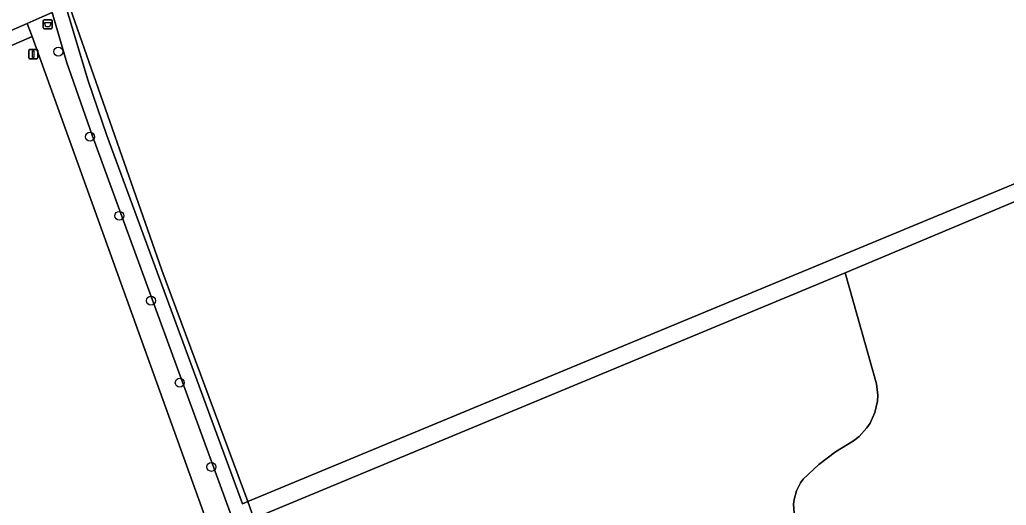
# Model space of a CAD drawing. Extents: x 160203 to 161530, y 379528 to 381797.
# Drawn here: x 161366.5 to 161474.2, y 381259.5 to 381312.6 of the extents above; entities that cross this region are included whole.
import ezdxf

# ---------------------------------------------------------------- set-up
doc = ezdxf.new("R2010")
doc.units = 0
for name, color, linetype in [('IMGEO_Afvalbak', 7, 'Continuous'), ('IMGEO_Boom', 7, 'Continuous'), ('IMGEO_Grasland_agrarisch', 7, 'Continuous'), ('IMGEO_Grasland_overig', 7, 'Continuous'), ('IMGEO_Hek', 7, 'Continuous'), ('IMGEO_Loofbos', 7, 'Continuous'), ('IMGEO_Verkeersbordpaal', 7, 'Continuous'), ('IMGEO_Waterloop', 7, 'Continuous')]:
    doc.layers.add(name, color=color, linetype=linetype)

msp = doc.modelspace()

# ---------------------------------------------------------------- linework, layer by layer
at = {"layer": 'IMGEO_Afvalbak'}
for p, q in [((161369.03, 381311.65), (161369.03, 381312.45)), ((161369.03, 381312.45), (161369.03, 381311.65)), ((161369.13, 381312.55), (161369.92, 381312.55)), ((161369.92, 381312.55), (161369.13, 381312.55)), ((161370.02, 381312.45), (161370.02, 381311.65)), ((161370.02, 381311.65), (161370.02, 381312.45)), ((161369.92, 381311.55), (161369.13, 381311.55)), ((161369.13, 381311.55), (161369.92, 381311.55))]:
    msp.add_line(p, q, dxfattribs=at)
msp.add_lwpolyline([(161369.17, 381312.26), (161369.88, 381312.26), (161369.73, 381311.79), (161369.32, 381311.79), (161369.17, 381312.26)], dxfattribs=at)
for centre, start, end in [((161369.13, 381312.45), 90, 180), ((161369.13, 381312.45), 90, 180), ((161369.92, 381312.45), 0, 90), ((161369.92, 381312.45), 360, 90), ((161369.13, 381311.65), 180, 270), ((161369.13, 381311.65), 180, 270), ((161369.92, 381311.65), 270, 0), ((161369.92, 381311.65), 270, 0)]:
    msp.add_arc(centre, 0.1, start, end, dxfattribs=at)
at = {"layer": 'IMGEO_Boom'}
for centre in [(161370.67, 381309.07), (161374.14, 381299.77), (161377.33, 381291.14), (161380.79, 381281.87), (161383.94, 381272.92), (161387.39, 381263.73)]:
    msp.add_circle(centre, 0.489, dxfattribs=at)
at = {"layer": 'IMGEO_Grasland_agrarisch'}
msp.add_lwpolyline([(161371.98, 381313.8), (161381.99, 381285.22), (161391.36, 381259.94), (161500, 381304.98)], dxfattribs=at)
msp.add_lwpolyline([(161386.66, 381258.36), (161367.83, 381310.71), (161294.02, 381278.51), (161294.05, 381277.58), (161293.85, 381277.49), (161232.69, 381250), (161197.17, 381234.04), (161222.21, 381186.3), (161225.91, 381187.89), (161263.14, 381204.2), (161313.5, 381226.28)], close=True, dxfattribs=at)
at = {"layer": 'IMGEO_Grasland_overig'}
msp.add_lwpolyline([(161390.69, 381255.36), (161374.36, 381299.93), (161371.59, 381307.85), (161370, 381313.35), (161368.92, 381312.88), (161368.24, 381312.56), (161367.27, 381312.13), (161367.83, 381310.71), (161386.66, 381258.36)], dxfattribs=at)
for points in [[(161381.99, 381285.22), (161371.98, 381313.8), (161371.6, 381313.62), (161373.95, 381305.89), (161375.96, 381299.9), (161390.77, 381259.71), (161391.36, 381259.94)], [(161196.03, 381236.58), (161197.17, 381234.04), (161232.69, 381250), (161293.85, 381277.49), (161294.05, 381277.58), (161294.02, 381278.51), (161367.83, 381310.71), (161367.27, 381312.13), (161324.1, 381293.29), (161318.49, 381290.59), (161253.93, 381262.65), (161226.2, 381250), (161207.23, 381241.35)]]:
    msp.add_lwpolyline(points, close=True, dxfattribs=at)
at = {"layer": 'IMGEO_Hek'}
for points in [[(161371.98, 381313.8), (161381.99, 381285.22), (161391.36, 381259.94)], [(161391.36, 381259.94), (161392.04, 381258.1)]]:
    msp.add_lwpolyline(points, dxfattribs=at)
at = {"layer": 'IMGEO_Loofbos'}
for points in [[(161500, 381303.14), (161456.58, 381284.93), (161460.02, 381272.8), (161460.14, 381271.54), (161460.11, 381270.9), (161459.83, 381269.67), (161459.31, 381268.51), (161458.96, 381267.98), (161458.1, 381267.05), (161457.49, 381266.58), (161455.53, 381265.38), (161453.71, 381263.99), (161452, 381262.38), (161451.71, 381261.98), (161451.26, 381261.1), (161451.01, 381260.15), (161450.96, 381259.65), (161451.01, 381258.67)], [(161451.01, 381258.67), (161450.96, 381259.65), (161451.01, 381260.15), (161451.26, 381261.1), (161451.71, 381261.98), (161452, 381262.38), (161453.71, 381263.99), (161455.53, 381265.38), (161457.49, 381266.58), (161458.1, 381267.05), (161458.96, 381267.98), (161459.31, 381268.51), (161459.83, 381269.67), (161460.11, 381270.9), (161460.14, 381271.54), (161460.02, 381272.8), (161456.58, 381284.93), (161392.04, 381258.1)]]:
    msp.add_lwpolyline(points, dxfattribs=at)
at = {"layer": 'IMGEO_Verkeersbordpaal'}
for p, q in [((161367.44, 381308.39), (161367.44, 381309.19)), ((161367.44, 381309.19), (161367.44, 381308.39)), ((161367.54, 381309.29), (161368.33, 381309.29)), ((161368.33, 381309.29), (161367.54, 381309.29)), ((161368.43, 381309.19), (161368.43, 381308.39)), ((161368.43, 381308.39), (161368.43, 381309.19)), ((161368.33, 381308.29), (161367.54, 381308.29)), ((161367.54, 381308.29), (161368.33, 381308.29))]:
    msp.add_line(p, q, dxfattribs=at)
msp.add_lwpolyline([(161367.86, 381309.17), (161368.01, 381309.17), (161368.01, 381308.42), (161367.86, 381308.42), (161367.86, 381309.17)], dxfattribs=at)
for centre, start, end in [((161367.54, 381309.19), 90, 180), ((161367.54, 381309.19), 90, 180), ((161368.33, 381309.19), 0, 90), ((161368.33, 381309.19), 360, 90), ((161367.54, 381308.39), 180, 270), ((161367.54, 381308.39), 180, 270), ((161368.33, 381308.39), 270, 0), ((161368.33, 381308.39), 270, 0)]:
    msp.add_arc(centre, 0.1, start, end, dxfattribs=at)
at = {"layer": 'IMGEO_Waterloop'}
msp.add_lwpolyline([(161324.1, 381293.29), (161367.27, 381312.13), (161368.24, 381312.56), (161368.92, 381312.88), (161370, 381313.35), (161371.59, 381307.85), (161374.36, 381299.93), (161390.69, 381255.36), (161392.1, 381255.92), (161391.39, 381257.84), (161392.04, 381258.1), (161391.36, 381259.94), (161390.77, 381259.71), (161375.96, 381299.9), (161373.95, 381305.89), (161371.6, 381313.62), (161371.48, 381314.03), (161393.83, 381325.91), (161393.64, 381326.61), (161367.99, 381314.88), (161367.3, 381314.56), (161342.74, 381303.34)], dxfattribs=at)
msp.add_lwpolyline([(161456.58, 381284.93), (161500, 381303.14), (161515.6, 381309.68), (161516.64, 381310.11), (161517.21, 381310.36), (161516.6, 381311.87), (161516, 381311.61), (161515.48, 381311.4), (161501.62, 381305.65), (161500, 381304.98), (161391.36, 381259.94), (161392.04, 381258.1)], close=True, dxfattribs=at)

doc.saveas('drawing.dxf')
